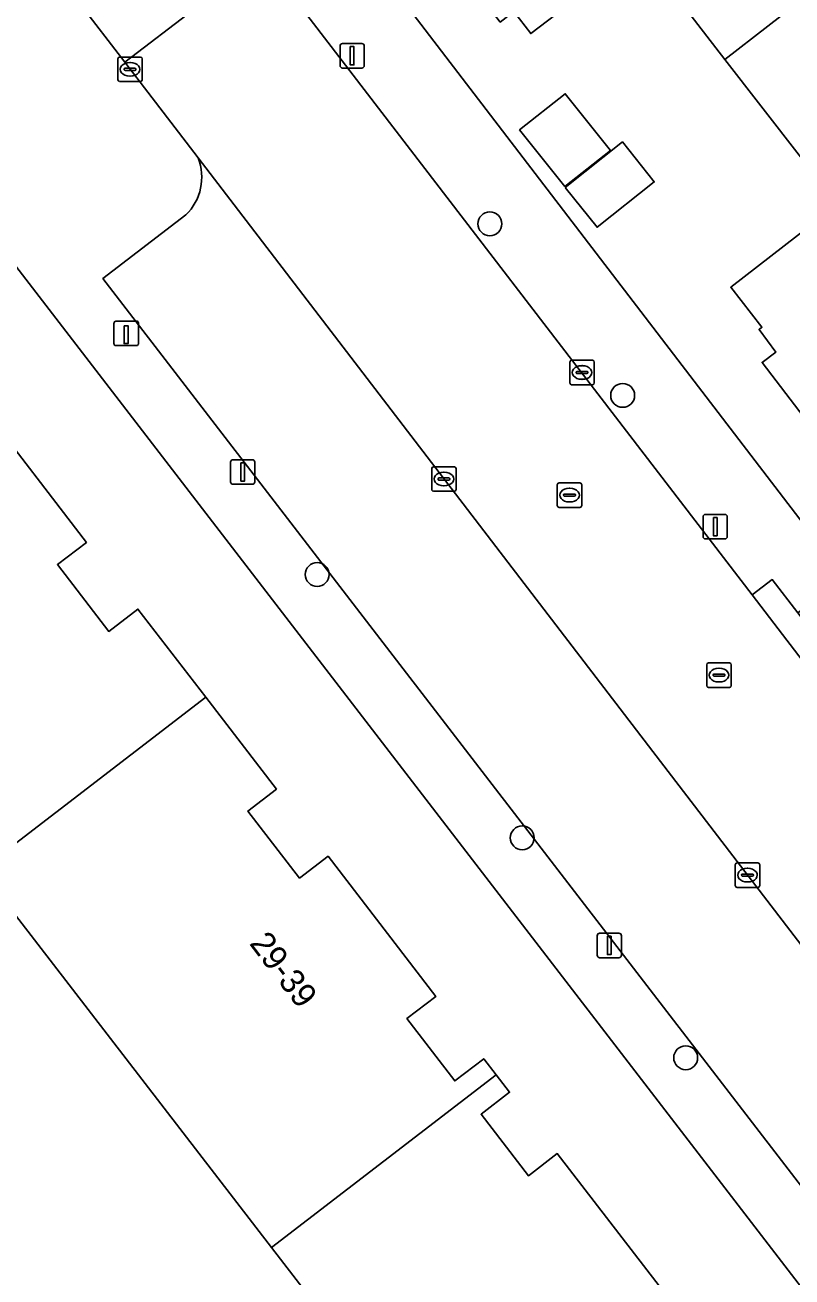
# Model space of a CAD drawing. Extents: x 159352 to 160617, y 385888 to 387323.
# Drawn here: x 159924.7 to 159956.1, y 386578.7 to 386630 of the extents above; entities that cross this region are included whole.
import ezdxf

# ---------------------------------------------------------------- set-up
doc = ezdxf.new("R2010")
doc.units = 0
for name, color, linetype in [('IMGEO_Boom', 7, 'Continuous'), ('IMGEO_Erf', 7, 'Continuous'), ('IMGEO_Kolk', 7, 'Continuous'), ('IMGEO_Laadpaal', 7, 'Continuous'), ('IMGEO_Lichtmast', 7, 'Continuous'), ('IMGEO_Pand', 7, 'Continuous'), ('IMGEO_Pand_nummerreeks', 7, 'Continuous'), ('IMGEO_Parkeervlak_open', 7, 'Continuous'), ('IMGEO_Rijbaan_lokaal_open', 7, 'Continuous'), ('IMGEO_Rioolput', 7, 'Continuous'), ('IMGEO_Voetpad_open', 7, 'Continuous')]:
    doc.layers.add(name, color=color, linetype=linetype)

msp = doc.modelspace()

# ---------------------------------------------------------------- linework, layer by layer
at = {"layer": 'IMGEO_Boom'}
for centre in [(159943.727, 386621.855), (159949.158, 386614.832), (159936.662, 386607.498), (159945.051, 386596.717), (159951.737, 386587.713)]:
    msp.add_circle(centre, 0.489, dxfattribs=at)
at = {"layer": 'IMGEO_Erf'}
for points in [[(159937.429, 386634.583), (159958.24, 386607.374), (159976.527, 386621.358), (159979.779, 386620.834), (159993.835, 386631.612), (159991.763, 386638.279), (160000, 386644.604)], [(159982.189, 386630.821), (159979.811, 386628.993), (159981.19, 386627.2), (159978.567, 386625.185), (159975.702, 386622.984), (159970.27, 386618.81), (159968.896, 386620.608), (159966.497, 386618.775), (159964.106, 386616.948), (159965.48, 386615.15), (159959.85, 386610.86), (159957.151, 386614.363), (159956.59, 386613.93), (159954.86, 386616.18), (159955.43, 386616.606), (159954.74, 386617.53), (159954.855, 386617.619), (159953.582, 386619.257), (159957.947, 386622.649), (159953.335, 386628.585), (159949.885, 386633.073), (159945.395, 386629.643), (159944.701, 386630.546)], [(159973.106, 386556.66), (159922.14, 386622.955)], [(159922.862, 386614.489), (159927.223, 386608.814), (159926.037, 386607.902), (159928.137, 386605.169), (159929.328, 386606.085), (159932.103, 386602.473), (159934.993, 386598.712), (159933.826, 386597.815), (159935.939, 386595.066), (159937.108, 386595.964), (159941.517, 386590.226), (159940.33, 386589.313), (159942.289, 386586.764), (159943.473, 386587.674), (159943.983, 386587.01), (159944.531, 386586.297), (159943.365, 386585.402), (159945.301, 386582.883), (159946.483, 386583.791), (159955.838, 386571.648)], [(159946.634, 386564.57), (159934.791, 386579.947), (159922.892, 386595.396)]]:
    msp.add_lwpolyline(points, dxfattribs=at)
for points in [[(159946.789, 386623.378), (159944.944, 386625.698), (159946.813, 386627.185), (159948.659, 386624.865)], [(159946.812, 386623.35), (159949.148, 386625.208), (159950.45, 386623.571), (159948.113, 386621.713)]]:
    msp.add_lwpolyline(points, close=True, dxfattribs=at)
at = {"layer": 'IMGEO_Kolk'}
for p, q in [((159928.506, 386627.757), (159928.506, 386628.609)), ((159928.581, 386628.683), (159929.433, 386628.683)), ((159928.994, 386628.463), (159929.019, 386628.463)), ((159929.507, 386628.609), (159929.507, 386627.757)), ((159928.765, 386628.177), (159928.765, 386628.189)), ((159929.203, 386628.14), (159928.805, 386628.14)), ((159928.808, 386628.226), (159929.206, 386628.226)), ((159929.017, 386627.903), (159928.992, 386627.903)), ((159929.249, 386628.189), (159929.249, 386628.177)), ((159929.433, 386627.683), (159928.581, 386627.683)), ((159946.996, 386615.343), (159946.996, 386616.195)), ((159947.071, 386616.269), (159947.923, 386616.269)), ((159947.997, 386616.195), (159947.997, 386615.343)), ((159947.255, 386615.763), (159947.255, 386615.775)), ((159947.693, 386615.726), (159947.295, 386615.726)), ((159947.298, 386615.812), (159947.696, 386615.812)), ((159947.484, 386616.049), (159947.509, 386616.049)), ((159947.739, 386615.775), (159947.739, 386615.763)), ((159947.923, 386615.269), (159947.071, 386615.269)), ((159947.507, 386615.489), (159947.482, 386615.489)), ((159941.346, 386610.981), (159941.346, 386611.833)), ((159941.421, 386611.907), (159942.273, 386611.907)), ((159941.834, 386611.687), (159941.859, 386611.687)), ((159942.347, 386611.833), (159942.347, 386610.981)), ((159941.605, 386611.401), (159941.605, 386611.413)), ((159942.043, 386611.364), (159941.645, 386611.364)), ((159941.648, 386611.45), (159942.046, 386611.45)), ((159941.857, 386611.127), (159941.832, 386611.127)), ((159942.089, 386611.413), (159942.089, 386611.401)), ((159942.273, 386610.907), (159941.421, 386610.907)), ((159953.765, 386594.763), (159953.765, 386595.615)), ((159953.84, 386595.689), (159954.692, 386595.689)), ((159954.766, 386595.615), (159954.766, 386594.763)), ((159954.024, 386595.183), (159954.024, 386595.195)), ((159954.462, 386595.146), (159954.064, 386595.146)), ((159954.067, 386595.232), (159954.465, 386595.232)), ((159954.253, 386595.469), (159954.278, 386595.469)), ((159954.508, 386595.195), (159954.508, 386595.183)), ((159954.692, 386594.689), (159953.84, 386594.689)), ((159954.276, 386594.909), (159954.251, 386594.909))]:
    msp.add_line(p, q, dxfattribs=at)
for points in [[(159928.506, 386627.757), (159928.506, 386628.609)], [(159928.581, 386628.683), (159929.433, 386628.683)], [(159929.507, 386628.609), (159929.507, 386627.757)], [(159929.433, 386627.683), (159928.581, 386627.683)], [(159946.996, 386615.343), (159946.996, 386616.195)], [(159947.071, 386616.269), (159947.923, 386616.269)], [(159947.997, 386616.195), (159947.997, 386615.343)], [(159947.923, 386615.269), (159947.071, 386615.269)], [(159941.346, 386610.981), (159941.346, 386611.833)], [(159941.421, 386611.907), (159942.273, 386611.907)], [(159942.347, 386611.833), (159942.347, 386610.981)], [(159942.273, 386610.907), (159941.421, 386610.907)], [(159953.765, 386594.763), (159953.765, 386595.615)], [(159953.84, 386595.689), (159954.692, 386595.689)], [(159954.766, 386595.615), (159954.766, 386594.763)], [(159954.692, 386594.689), (159953.84, 386594.689)]]:
    msp.add_lwpolyline(points, dxfattribs=at)
for centre, radius, start, end in [((159928.583, 386628.607), 0.0765, 91.552, 178.448), ((159928.583, 386628.607), 0.0765, 91.552, 178.448), ((159929.431, 386628.607), 0.0765, 1.552, 88.448), ((159929.431, 386628.607), 0.0765, 1.552, 88.448), ((159928.805, 386628.186), 0.0403, 85.8775, 175.7526), ((159928.802, 386628.176), 0.0366, 178.938, 274.7102), ((159929.206, 386628.183), 0.043, 264.8664, 352.4533), ((159929.21, 386628.188), 0.0386, 1.7309, 96.639), ((159928.583, 386627.759), 0.0765, 181.552, 268.448), ((159928.583, 386627.759), 0.0765, 181.552, 268.448), ((159929.431, 386627.759), 0.0765, 271.552, 358.448), ((159929.431, 386627.759), 0.0765, 271.552, 358.448), ((159947.073, 386616.193), 0.0765, 91.552, 178.448), ((159947.073, 386616.193), 0.0765, 91.552, 178.448), ((159947.921, 386616.193), 0.0765, 1.552, 88.448), ((159947.921, 386616.193), 0.0765, 1.552, 88.448), ((159947.295, 386615.772), 0.0403, 85.8775, 175.7526), ((159947.292, 386615.762), 0.0366, 178.938, 274.7102), ((159947.696, 386615.769), 0.043, 264.8664, 352.4533), ((159947.7, 386615.774), 0.0386, 1.7309, 96.639), ((159947.073, 386615.345), 0.0765, 181.552, 268.448), ((159947.073, 386615.345), 0.0765, 181.552, 268.448), ((159947.921, 386615.345), 0.0765, 271.552, 358.448), ((159947.921, 386615.345), 0.0765, 271.552, 358.448), ((159941.423, 386611.831), 0.0765, 91.552, 178.448), ((159941.423, 386611.831), 0.0765, 91.552, 178.448), ((159942.271, 386611.831), 0.0765, 1.552, 88.448), ((159942.271, 386611.831), 0.0765, 1.552, 88.448), ((159941.423, 386610.983), 0.0765, 181.552, 268.448), ((159941.423, 386610.983), 0.0765, 181.552, 268.448), ((159941.645, 386611.41), 0.0403, 85.8775, 175.7526), ((159941.642, 386611.4), 0.0366, 178.938, 274.7102), ((159942.046, 386611.407), 0.043, 264.8664, 352.4533), ((159942.05, 386611.412), 0.0386, 1.7309, 96.639), ((159942.271, 386610.983), 0.0765, 271.552, 358.448), ((159942.271, 386610.983), 0.0765, 271.552, 358.448), ((159953.842, 386595.613), 0.0765, 91.552, 178.448), ((159953.842, 386595.613), 0.0765, 91.552, 178.448), ((159954.69, 386595.613), 0.0765, 1.552, 88.448), ((159954.69, 386595.613), 0.0765, 1.552, 88.448), ((159954.064, 386595.192), 0.0403, 85.8775, 175.7526), ((159954.061, 386595.182), 0.0366, 178.938, 274.7102), ((159954.465, 386595.189), 0.043, 264.8664, 352.4533), ((159954.469, 386595.194), 0.0386, 1.7309, 96.639), ((159953.842, 386594.765), 0.0765, 181.552, 268.448), ((159953.842, 386594.765), 0.0765, 181.552, 268.448), ((159954.69, 386594.765), 0.0765, 271.552, 358.448), ((159954.69, 386594.765), 0.0765, 271.552, 358.448)]:
    msp.add_arc(centre, radius, start, end, dxfattribs=at)
for centre, major_axis, ratio, start_param, end_param in [((159928.993, 386628.183), (-0.387, 0.002), 0.722429, 4.712389, 7.853982), ((159929.018, 386628.183), (-0.39, 0.002), 0.717154, 1.570796, 4.712389), ((159947.483, 386615.769), (-0.387, 0.002), 0.722429, 4.712389, 7.853982), ((159947.508, 386615.769), (-0.39, 0.002), 0.717154, 1.570796, 4.712389), ((159941.833, 386611.407), (-0.387, 0.002), 0.722429, 4.712389, 7.853982), ((159941.858, 386611.407), (-0.39, 0.002), 0.717154, 1.570796, 4.712389), ((159954.252, 386595.189), (-0.387, 0.002), 0.722429, 4.712389, 7.853982), ((159954.277, 386595.189), (-0.39, 0.002), 0.717154, 1.570796, 4.712389)]:
    msp.add_ellipse(centre, major_axis=major_axis, ratio=ratio, start_param=start_param, end_param=end_param, dxfattribs=at)
at = {"layer": 'IMGEO_Laadpaal'}
for p, q in [((159928.349, 386617.787), (159928.349, 386616.946)), ((159928.349, 386617.787), (159928.349, 386616.946)), ((159929.265, 386617.871), (159928.424, 386617.871)), ((159929.265, 386617.871), (159928.424, 386617.871)), ((159929.349, 386616.955), (159929.349, 386617.796)), ((159929.349, 386616.955), (159929.349, 386617.796)), ((159928.433, 386616.871), (159929.274, 386616.871)), ((159928.433, 386616.871), (159929.274, 386616.871))]:
    msp.add_line(p, q, dxfattribs=at)
msp.add_lwpolyline([(159928.764, 386617.684), (159928.924, 386617.684), (159928.924, 386616.951), (159928.764, 386616.951), (159928.764, 386617.684)], dxfattribs=at)
for centre, start, end in [((159928.427, 386617.793), 92.4484, 184.2845), ((159928.427, 386617.793), 92.4484, 184.2845), ((159929.271, 386617.793), 2.4484, 94.2845), ((159929.271, 386617.793), 2.4484, 94.2845), ((159928.427, 386616.949), 182.4484, 274.2845), ((159928.427, 386616.949), 182.4484, 274.2845), ((159929.271, 386616.949), 272.4484, 4.2845), ((159929.271, 386616.949), 272.4484, 4.2845)]:
    msp.add_arc(centre, 0.0779, start, end, dxfattribs=at)
at = {"layer": 'IMGEO_Lichtmast'}
for p, q in [((159937.595, 386628.335), (159937.595, 386629.135)), ((159937.595, 386629.135), (159937.595, 386628.335)), ((159937.695, 386629.235), (159938.485, 386629.235)), ((159938.485, 386629.235), (159937.695, 386629.235)), ((159938.585, 386629.135), (159938.585, 386628.335)), ((159938.585, 386628.335), (159938.585, 386629.135)), ((159938.485, 386628.235), (159937.695, 386628.235)), ((159937.695, 386628.235), (159938.485, 386628.235)), ((159933.119, 386611.295), (159933.119, 386612.095)), ((159933.119, 386612.095), (159933.119, 386611.295)), ((159933.219, 386612.195), (159934.009, 386612.195)), ((159934.009, 386612.195), (159933.219, 386612.195)), ((159934.109, 386612.095), (159934.109, 386611.295)), ((159934.109, 386611.295), (159934.109, 386612.095)), ((159934.009, 386611.195), (159933.219, 386611.195)), ((159933.219, 386611.195), (159934.009, 386611.195)), ((159952.549, 386609.957), (159953.339, 386609.957)), ((159953.339, 386609.957), (159952.549, 386609.957)), ((159952.449, 386609.057), (159952.449, 386609.857)), ((159952.449, 386609.857), (159952.449, 386609.057)), ((159953.439, 386609.857), (159953.439, 386609.057)), ((159953.439, 386609.057), (159953.439, 386609.857)), ((159953.339, 386608.957), (159952.549, 386608.957)), ((159952.549, 386608.957), (159953.339, 386608.957)), ((159948.117, 386591.91), (159948.117, 386592.71)), ((159948.117, 386592.71), (159948.117, 386591.91)), ((159948.217, 386592.81), (159949.007, 386592.81)), ((159949.007, 386592.81), (159948.217, 386592.81)), ((159949.107, 386592.71), (159949.107, 386591.91)), ((159949.107, 386591.91), (159949.107, 386592.71)), ((159949.007, 386591.81), (159948.217, 386591.81)), ((159948.217, 386591.81), (159949.007, 386591.81))]:
    msp.add_line(p, q, dxfattribs=at)
for points in [[(159938.015, 386629.11), (159938.165, 386629.11), (159938.165, 386628.36), (159938.015, 386628.36), (159938.015, 386629.11)], [(159933.539, 386612.07), (159933.689, 386612.07), (159933.689, 386611.32), (159933.539, 386611.32), (159933.539, 386612.07)], [(159952.869, 386609.832), (159953.019, 386609.832), (159953.019, 386609.082), (159952.869, 386609.082), (159952.869, 386609.832)], [(159948.537, 386592.685), (159948.687, 386592.685), (159948.687, 386591.935), (159948.537, 386591.935), (159948.537, 386592.685)]]:
    msp.add_lwpolyline(points, dxfattribs=at)
for centre, start, end in [((159937.695, 386629.135), 90, 180), ((159937.695, 386629.135), 90, 180), ((159938.485, 386629.135), 0, 90), ((159938.485, 386629.135), 360, 90), ((159937.695, 386628.335), 180, 270), ((159937.695, 386628.335), 180, 270), ((159938.485, 386628.335), 270, 0), ((159938.485, 386628.335), 270, 0), ((159933.219, 386612.095), 90, 180), ((159933.219, 386612.095), 90, 180), ((159934.009, 386612.095), 0, 90), ((159934.009, 386612.095), 360, 90), ((159933.219, 386611.295), 180, 270), ((159933.219, 386611.295), 180, 270), ((159934.009, 386611.295), 270, 0), ((159934.009, 386611.295), 270, 0), ((159952.549, 386609.857), 90, 180), ((159952.549, 386609.857), 90, 180), ((159953.339, 386609.857), 0, 90), ((159953.339, 386609.857), 360, 90), ((159952.549, 386609.057), 180, 270), ((159952.549, 386609.057), 180, 270), ((159953.339, 386609.057), 270, 0), ((159953.339, 386609.057), 270, 0), ((159948.217, 386592.71), 90, 180), ((159948.217, 386592.71), 90, 180), ((159949.007, 386592.71), 0, 90), ((159949.007, 386592.71), 360, 90), ((159948.217, 386591.91), 180, 270), ((159948.217, 386591.91), 180, 270), ((159949.007, 386591.91), 270, 0), ((159949.007, 386591.91), 270, 0)]:
    msp.add_arc(centre, 0.1, start, end, dxfattribs=at)
at = {"layer": 'IMGEO_Pand'}
for points in [[(159949.671, 386640.672), (159947.257, 386638.84), (159946.334, 386640.052), (159945.462, 386640.172), (159940.288, 386636.295), (159942.969, 386632.798), (159942.432, 386632.367), (159944.149, 386630.114), (159944.701, 386630.546), (159945.395, 386629.643), (159949.885, 386633.073), (159953.335, 386628.585), (159956.855, 386631.322)], [(159956.855, 386631.322), (159953.335, 386628.585), (159957.947, 386622.649), (159953.582, 386619.257), (159954.855, 386617.619), (159954.74, 386617.53), (159955.43, 386616.606), (159954.86, 386616.18), (159956.59, 386613.93), (159957.151, 386614.363), (159959.85, 386610.86), (159965.48, 386615.15), (159964.106, 386616.948), (159966.497, 386618.775)], [(159946.789, 386623.378), (159948.659, 386624.865), (159946.813, 386627.185), (159944.944, 386625.698)], [(159946.812, 386623.35), (159948.113, 386621.713), (159950.45, 386623.571), (159949.148, 386625.208)], [(159929.328, 386606.085), (159928.137, 386605.169), (159926.037, 386607.902), (159927.223, 386608.814), (159922.862, 386614.489), (159921.673, 386613.575), (159919.737, 386616.094), (159920.88, 386616.972), (159920.17, 386617.896), (159910.993, 386610.845), (159922.892, 386595.396), (159932.103, 386602.473)], [(159934.791, 386579.947), (159943.983, 386587.01), (159943.473, 386587.674), (159942.289, 386586.764), (159940.33, 386589.313), (159941.517, 386590.226), (159937.108, 386595.964), (159935.939, 386595.066), (159933.826, 386597.815), (159934.993, 386598.712), (159932.103, 386602.473), (159922.892, 386595.396)], [(159946.483, 386583.791), (159945.301, 386582.883), (159943.365, 386585.402), (159944.531, 386586.297), (159943.983, 386587.01), (159934.791, 386579.947), (159946.634, 386564.57), (159955.838, 386571.648)]]:
    msp.add_lwpolyline(points, close=True, dxfattribs=at)
at = {"layer": 'IMGEO_Parkeervlak_open'}
for points in [[(159977.383, 386565.02), (159950.703, 386599.839), (159931.787, 386624.553)], [(159931.288, 386622.222), (159927.899, 386619.615), (159971.446, 386562.962), (159974.502, 386565.275)]]:
    msp.add_lwpolyline(points, dxfattribs=at)
msp.add_arc((159929.805, 386623.758), 2.135, 313.9842, 21.8498, dxfattribs=at)
at = {"layer": 'IMGEO_Rijbaan_lokaal_open'}
msp.add_lwpolyline([(159923.331, 386647.083), (159922.978, 386647.502), (159922.5, 386648.124), (159916.962, 386643.879), (159921.386, 386638.122), (159926.93, 386630.899), (159928.787, 386628.473), (159934.436, 386632.803)], dxfattribs=at)
msp.add_lwpolyline([(159934.436, 386632.803), (159928.787, 386628.473), (159931.787, 386624.553), (159950.703, 386599.839), (159977.383, 386565.02), (159978.763, 386563.271), (159980.449, 386561.077), (159985.98, 386565.362), (159960.23, 386599.121), (159954.454, 386606.66), (159934.758, 386632.371), (159934.721, 386632.417)], close=True, dxfattribs=at)
at = {"layer": 'IMGEO_Rioolput'}
for p, q in [((159946.485, 386610.322), (159946.485, 386611.174)), ((159946.56, 386611.248), (159947.412, 386611.248)), ((159946.973, 386611.028), (159946.998, 386611.028)), ((159947.486, 386611.174), (159947.486, 386610.322)), ((159946.744, 386610.742), (159946.744, 386610.754)), ((159947.182, 386610.705), (159946.784, 386610.705)), ((159946.787, 386610.791), (159947.185, 386610.791)), ((159946.996, 386610.468), (159946.971, 386610.468)), ((159947.228, 386610.754), (159947.228, 386610.742)), ((159947.412, 386610.248), (159946.56, 386610.248)), ((159952.599, 386602.952), (159952.599, 386603.804)), ((159952.674, 386603.878), (159953.526, 386603.878)), ((159953.6, 386603.804), (159953.6, 386602.952)), ((159952.858, 386603.372), (159952.858, 386603.384)), ((159953.296, 386603.335), (159952.898, 386603.335)), ((159952.901, 386603.421), (159953.299, 386603.421)), ((159953.087, 386603.658), (159953.112, 386603.658)), ((159953.342, 386603.384), (159953.342, 386603.372)), ((159953.526, 386602.878), (159952.674, 386602.878)), ((159953.11, 386603.098), (159953.085, 386603.098))]:
    msp.add_line(p, q, dxfattribs=at)
for points in [[(159946.485, 386610.322), (159946.485, 386611.174)], [(159946.56, 386611.248), (159947.412, 386611.248)], [(159947.486, 386611.174), (159947.486, 386610.322)], [(159947.412, 386610.248), (159946.56, 386610.248)], [(159952.599, 386602.952), (159952.599, 386603.804)], [(159952.674, 386603.878), (159953.526, 386603.878)], [(159953.6, 386603.804), (159953.6, 386602.952)], [(159953.526, 386602.878), (159952.674, 386602.878)]]:
    msp.add_lwpolyline(points, dxfattribs=at)
for centre, radius, start, end in [((159946.562, 386611.172), 0.0765, 91.552, 178.448), ((159946.562, 386611.172), 0.0765, 91.552, 178.448), ((159947.41, 386611.172), 0.0765, 1.552, 88.448), ((159947.41, 386611.172), 0.0765, 1.552, 88.448), ((159946.784, 386610.751), 0.0403, 85.8775, 175.7526), ((159946.781, 386610.741), 0.0366, 178.938, 274.7102), ((159947.185, 386610.748), 0.043, 264.8664, 352.4533), ((159947.189, 386610.753), 0.0386, 1.7309, 96.639), ((159946.562, 386610.324), 0.0765, 181.552, 268.448), ((159946.562, 386610.324), 0.0765, 181.552, 268.448), ((159947.41, 386610.324), 0.0765, 271.552, 358.448), ((159947.41, 386610.324), 0.0765, 271.552, 358.448), ((159952.676, 386603.802), 0.0765, 91.552, 178.448), ((159952.676, 386603.802), 0.0765, 91.552, 178.448), ((159953.524, 386603.802), 0.0765, 1.552, 88.448), ((159953.524, 386603.802), 0.0765, 1.552, 88.448), ((159952.898, 386603.381), 0.0403, 85.8775, 175.7526), ((159952.895, 386603.371), 0.0366, 178.938, 274.7102), ((159953.299, 386603.378), 0.043, 264.8664, 352.4533), ((159953.303, 386603.383), 0.0386, 1.7309, 96.639), ((159952.676, 386602.954), 0.0765, 181.552, 268.448), ((159952.676, 386602.954), 0.0765, 181.552, 268.448), ((159953.524, 386602.954), 0.0765, 271.552, 358.448), ((159953.524, 386602.954), 0.0765, 271.552, 358.448)]:
    msp.add_arc(centre, radius, start, end, dxfattribs=at)
for centre, major_axis, ratio, start_param, end_param in [((159946.972, 386610.748), (-0.387, 0.002), 0.722429, 4.712389, 7.853982), ((159946.997, 386610.748), (-0.39, 0.002), 0.717154, 1.570796, 4.712389), ((159953.086, 386603.378), (-0.387, 0.002), 0.722429, 4.712389, 7.853982), ((159953.111, 386603.378), (-0.39, 0.002), 0.717154, 1.570796, 4.712389)]:
    msp.add_ellipse(centre, major_axis=major_axis, ratio=ratio, start_param=start_param, end_param=end_param, dxfattribs=at)
at = {"layer": 'IMGEO_Voetpad_open'}
for points in [[(159934.436, 386632.803), (159934.721, 386632.417), (159934.758, 386632.371), (159954.454, 386606.66), (159955.28, 386607.292), (159956.329, 386605.923), (159958.24, 386607.374), (159937.429, 386634.583)], [(159928.787, 386628.473), (159926.93, 386630.899)], [(159931.787, 386624.553), (159928.787, 386628.473)], [(159922.14, 386622.955), (159973.106, 386556.66)], [(159974.502, 386565.275), (159971.446, 386562.962), (159927.899, 386619.615), (159931.288, 386622.222)]]:
    msp.add_lwpolyline(points, dxfattribs=at)
msp.add_lwpolyline([(159956.329, 386605.923), (159955.28, 386607.292), (159954.454, 386606.66), (159960.23, 386599.121), (159961.056, 386599.753), (159960.019, 386601.107)], close=True, dxfattribs=at)
msp.add_arc((159929.805, 386623.758), 2.135, 313.9842, 21.8498, dxfattribs=at)

# ---------------------------------------------------------------- texts
at = {"layer": 'IMGEO_Pand_nummerreeks'}
msp.add_text('29-39', height=1, rotation=307.3528, dxfattribs=at).set_placement((159933.859, 386592.385))

doc.saveas('drawing.dxf')
